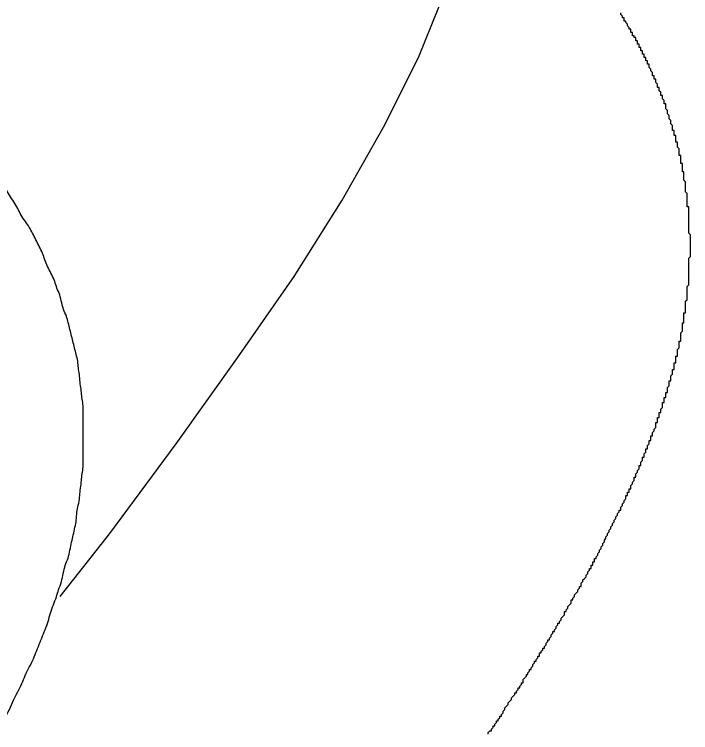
# Model space of a CAD drawing. Extents: x 6707406 to 6714471, y 1868570 to 1872341.
# Drawn here: x 6714138.94 to 6714148.3, y 1870405.11 to 1870415.06 of the extents above; entities that cross this region are included whole.
import ezdxf

# ---------------------------------------------------------------- set-up
doc = ezdxf.new("R2010")
doc.units = 0
doc.layers.add('Nongeo Data(60)', color=7, linetype='Continuous')

msp = doc.modelspace()

# ---------------------------------------------------------------- linework, layer by layer
at = {"layer": 'Nongeo Data(60)'}
for points in [[(6714139.5685, 1870406.9948), (6714140.2575, 1870407.8675), (6714141.1762, 1870409.1077), (6714142.0259, 1870410.3019), (6714142.8067, 1870411.4273), (6714143.4727, 1870412.4837), (6714144.0469, 1870413.4942), (6714144.5292, 1870414.4587), (6714144.8966, 1870415.3774), (6714145.1722, 1870416.2501), (6714145.31, 1870417.0769), (6714145.3559, 1870417.5362)], [(6714147.7214, 1870414.3439), (6714147.7214, 1870414.3669), (6714147.6985, 1870414.3669), (6714147.6985, 1870414.3899), (6714147.6985, 1870414.3899), (6714147.6985, 1870414.4128), (6714147.6755, 1870414.4128), (6714147.6755, 1870414.4358), (6714147.6755, 1870414.4358), (6714147.6755, 1870414.4587), (6714147.6525, 1870414.4587), (6714147.6525, 1870414.4817), (6714147.6525, 1870414.4817), (6714147.6525, 1870414.5047), (6714147.6296, 1870414.5047), (6714147.6296, 1870414.5276), (6714147.6296, 1870414.5276), (6714147.6296, 1870414.5506), (6714147.6066, 1870414.5506), (6714147.6066, 1870414.5736), (6714147.6066, 1870414.5736), (6714147.6066, 1870414.5965), (6714147.5836, 1870414.5965), (6714147.5836, 1870414.6195), (6714147.5836, 1870414.6195), (6714147.5836, 1870414.6425), (6714147.5607, 1870414.6425), (6714147.5607, 1870414.6654), (6714147.5607, 1870414.6654), (6714147.5607, 1870414.6884), (6714147.5377, 1870414.6884), (6714147.5377, 1870414.7114), (6714147.5377, 1870414.7114), (6714147.5377, 1870414.7343), (6714147.5147, 1870414.7343), (6714147.5147, 1870414.7343), (6714147.5147, 1870414.7573), (6714147.4918, 1870414.7573), (6714147.4918, 1870414.7803), (6714147.4918, 1870414.7803), (6714147.4918, 1870414.8032), (6714147.4688, 1870414.8032), (6714147.4688, 1870414.8262), (6714147.4688, 1870414.8262), (6714147.4688, 1870414.8492), (6714147.4458, 1870414.8492), (6714147.4458, 1870414.8721), (6714147.4458, 1870414.8721), (6714147.4229, 1870414.8951), (6714147.4229, 1870414.8951), (6714147.4229, 1870414.9181), (6714147.4229, 1870414.9181), (6714147.3999, 1870414.941), (6714147.3999, 1870414.941), (6714147.3999, 1870414.964), (6714147.3769, 1870414.964), (6714147.3769, 1870414.987), (6714147.3769, 1870414.987), (6714147.3769, 1870415.0099), (6714147.354, 1870415.0099), (6714147.354, 1870415.0329), (6714147.354, 1870415.0329), (6714147.331, 1870415.0559), (6714147.331, 1870415.0559), (6714147.331, 1870415.0788)], [(6714147.997, 1870413.609), (6714147.997, 1870413.609), (6714147.997, 1870413.632), (6714147.997, 1870413.632), (6714147.997, 1870413.6549), (6714147.997, 1870413.6549), (6714147.9741, 1870413.6779), (6714147.9741, 1870413.6779), (6714147.9741, 1870413.7009), (6714147.9741, 1870413.7009), (6714147.9741, 1870413.7238), (6714147.9741, 1870413.7238), (6714147.9511, 1870413.7468), (6714147.9511, 1870413.7468), (6714147.9511, 1870413.7698), (6714147.9511, 1870413.7698), (6714147.9511, 1870413.7927), (6714147.9511, 1870413.8157), (6714147.9281, 1870413.8157), (6714147.9281, 1870413.8387), (6714147.9281, 1870413.8387), (6714147.9281, 1870413.8616), (6714147.9281, 1870413.8616), (6714147.9052, 1870413.8846), (6714147.9052, 1870413.8846), (6714147.9052, 1870413.9076), (6714147.9052, 1870413.9076), (6714147.9052, 1870413.9305), (6714147.8822, 1870413.9305), (6714147.8822, 1870413.9535), (6714147.8822, 1870413.9535), (6714147.8822, 1870413.9765), (6714147.8822, 1870413.9765), (6714147.8592, 1870413.9994), (6714147.8592, 1870413.9994), (6714147.8592, 1870414.0224), (6714147.8592, 1870414.0224), (6714147.8592, 1870414.0454), (6714147.8363, 1870414.0454), (6714147.8363, 1870414.0683), (6714147.8363, 1870414.0683), (6714147.8363, 1870414.0913), (6714147.8363, 1870414.0913), (6714147.8133, 1870414.1143), (6714147.8133, 1870414.1143), (6714147.8133, 1870414.1372), (6714147.8133, 1870414.1372), (6714147.8133, 1870414.1602), (6714147.7903, 1870414.1602), (6714147.7903, 1870414.1832), (6714147.7903, 1870414.1832), (6714147.7903, 1870414.2061), (6714147.7674, 1870414.2061), (6714147.7674, 1870414.2291), (6714147.7674, 1870414.2291), (6714147.7674, 1870414.2521), (6714147.7674, 1870414.2521), (6714147.7444, 1870414.275), (6714147.7444, 1870414.275), (6714147.7444, 1870414.298), (6714147.7444, 1870414.298), (6714147.7214, 1870414.321), (6714147.7214, 1870414.321), (6714147.7214, 1870414.3439), (6714147.7214, 1870414.3439)], [(6714148.2037, 1870412.8511), (6714148.2037, 1870412.8741), (6714148.1808, 1870412.8741), (6714148.1808, 1870412.8971), (6714148.1808, 1870412.8971), (6714148.1808, 1870412.92), (6714148.1808, 1870412.92), (6714148.1808, 1870412.943), (6714148.1808, 1870412.943), (6714148.1808, 1870412.966), (6714148.1808, 1870412.966), (6714148.1808, 1870412.9889), (6714148.1578, 1870412.9889), (6714148.1578, 1870413.0119), (6714148.1578, 1870413.0349), (6714148.1578, 1870413.0349), (6714148.1578, 1870413.0578), (6714148.1578, 1870413.0578), (6714148.1578, 1870413.0808), (6714148.1578, 1870413.0808), (6714148.1578, 1870413.1038), (6714148.1348, 1870413.1038), (6714148.1348, 1870413.1267), (6714148.1348, 1870413.1267), (6714148.1348, 1870413.1497), (6714148.1348, 1870413.1497), (6714148.1348, 1870413.1727), (6714148.1348, 1870413.1727), (6714148.1348, 1870413.1956), (6714148.1348, 1870413.1956), (6714148.1119, 1870413.2186), (6714148.1119, 1870413.2186), (6714148.1119, 1870413.2416), (6714148.1119, 1870413.2416), (6714148.1119, 1870413.2645), (6714148.1119, 1870413.2645), (6714148.1119, 1870413.2875), (6714148.0889, 1870413.2875), (6714148.0889, 1870413.3105), (6714148.0889, 1870413.3105), (6714148.0889, 1870413.3334), (6714148.0889, 1870413.3334), (6714148.0889, 1870413.3564), (6714148.0889, 1870413.3564), (6714148.0889, 1870413.3794), (6714148.0659, 1870413.3794), (6714148.0659, 1870413.4023), (6714148.0659, 1870413.4023), (6714148.0659, 1870413.4253), (6714148.0659, 1870413.4253), (6714148.0659, 1870413.4483), (6714148.043, 1870413.4483), (6714148.043, 1870413.4712), (6714148.043, 1870413.4712), (6714148.043, 1870413.4942), (6714148.043, 1870413.4942), (6714148.043, 1870413.5171), (6714148.043, 1870413.5171), (6714148.02, 1870413.5401), (6714148.02, 1870413.5401), (6714148.02, 1870413.5631), (6714148.02, 1870413.5631), (6714148.02, 1870413.586), (6714148.02, 1870413.586), (6714147.997, 1870413.609)], [(6714148.2726, 1870412.0933), (6714148.2726, 1870412.0933), (6714148.2726, 1870412.1162), (6714148.2726, 1870412.1392), (6714148.2726, 1870412.1392), (6714148.2726, 1870412.1622), (6714148.2726, 1870412.1622), (6714148.2726, 1870412.1851), (6714148.2726, 1870412.1851), (6714148.2726, 1870412.2081), (6714148.2726, 1870412.2081), (6714148.2726, 1870412.2311), (6714148.2726, 1870412.2311), (6714148.2726, 1870412.254), (6714148.2726, 1870412.254), (6714148.2726, 1870412.277), (6714148.2726, 1870412.277), (6714148.2726, 1870412.3), (6714148.2726, 1870412.3), (6714148.2726, 1870412.3229), (6714148.2726, 1870412.3229), (6714148.2726, 1870412.3459), (6714148.2726, 1870412.3689), (6714148.2726, 1870412.3689), (6714148.2726, 1870412.3918), (6714148.2496, 1870412.3918), (6714148.2496, 1870412.4148), (6714148.2496, 1870412.4148), (6714148.2496, 1870412.4378), (6714148.2496, 1870412.4378), (6714148.2496, 1870412.4607), (6714148.2496, 1870412.4607), (6714148.2496, 1870412.4837), (6714148.2496, 1870412.4837), (6714148.2496, 1870412.5066), (6714148.2496, 1870412.5066), (6714148.2496, 1870412.5296), (6714148.2496, 1870412.5296), (6714148.2496, 1870412.5526), (6714148.2496, 1870412.5526), (6714148.2496, 1870412.5755), (6714148.2496, 1870412.5755), (6714148.2267, 1870412.5985), (6714148.2267, 1870412.5985), (6714148.2267, 1870412.6215), (6714148.2267, 1870412.6444), (6714148.2267, 1870412.6444), (6714148.2267, 1870412.6674), (6714148.2267, 1870412.6674), (6714148.2267, 1870412.6904), (6714148.2267, 1870412.6904), (6714148.2267, 1870412.7133), (6714148.2267, 1870412.7133), (6714148.2267, 1870412.7363), (6714148.2267, 1870412.7363), (6714148.2037, 1870412.7593), (6714148.2037, 1870412.7593), (6714148.2037, 1870412.7822), (6714148.2037, 1870412.7822), (6714148.2037, 1870412.8052), (6714148.2037, 1870412.8052), (6714148.2037, 1870412.8282), (6714148.2037, 1870412.8282), (6714148.2037, 1870412.8511), (6714148.2037, 1870412.8511)], [(6714148.2496, 1870411.2895), (6714148.2726, 1870411.3124), (6714148.2726, 1870411.3354), (6714148.2726, 1870411.3354), (6714148.2726, 1870411.3584), (6714148.2726, 1870411.3584), (6714148.2726, 1870411.3813), (6714148.2726, 1870411.3813), (6714148.2726, 1870411.4043), (6714148.2726, 1870411.4043), (6714148.2726, 1870411.4273), (6714148.2726, 1870411.4273), (6714148.2726, 1870411.4502), (6714148.2726, 1870411.4732), (6714148.2726, 1870411.4732), (6714148.2726, 1870411.4962), (6714148.2726, 1870411.4962), (6714148.2726, 1870411.5191), (6714148.2726, 1870411.5191), (6714148.2726, 1870411.5421), (6714148.2726, 1870411.5421), (6714148.2726, 1870411.565), (6714148.2726, 1870411.565), (6714148.2726, 1870411.588), (6714148.2726, 1870411.611), (6714148.2726, 1870411.611), (6714148.2726, 1870411.6339), (6714148.2726, 1870411.6339), (6714148.2726, 1870411.6569), (6714148.2726, 1870411.6569), (6714148.2726, 1870411.6799), (6714148.2726, 1870411.6799), (6714148.2956, 1870411.7028), (6714148.2956, 1870411.7028), (6714148.2956, 1870411.7258), (6714148.2956, 1870411.7258), (6714148.2956, 1870411.7488), (6714148.2956, 1870411.7717), (6714148.2956, 1870411.7717), (6714148.2956, 1870411.7947), (6714148.2956, 1870411.7947), (6714148.2956, 1870411.8177), (6714148.2956, 1870411.8177), (6714148.2956, 1870411.8406), (6714148.2956, 1870411.8406), (6714148.2956, 1870411.8636), (6714148.2956, 1870411.8636), (6714148.2956, 1870411.8866), (6714148.2956, 1870411.8866), (6714148.2956, 1870411.9095), (6714148.2956, 1870411.9095), (6714148.2956, 1870411.9325), (6714148.2956, 1870411.9555), (6714148.2956, 1870411.9555), (6714148.2956, 1870411.9784), (6714148.2956, 1870411.9784), (6714148.2956, 1870412.0014), (6714148.2956, 1870412.0014), (6714148.2726, 1870412.0244), (6714148.2726, 1870412.0244), (6714148.2726, 1870412.0473), (6714148.2726, 1870412.0473), (6714148.2726, 1870412.0703), (6714148.2726, 1870412.0703), (6714148.2726, 1870412.0933)], [(6714148.1348, 1870410.4857), (6714148.1348, 1870410.4857), (6714148.1348, 1870410.5086), (6714148.1348, 1870410.5086), (6714148.1348, 1870410.5316), (6714148.1578, 1870410.5316), (6714148.1578, 1870410.5545), (6714148.1578, 1870410.5775), (6714148.1578, 1870410.5775), (6714148.1578, 1870410.6005), (6714148.1578, 1870410.6005), (6714148.1578, 1870410.6234), (6714148.1578, 1870410.6234), (6714148.1578, 1870410.6464), (6714148.1808, 1870410.6694), (6714148.1808, 1870410.6694), (6714148.1808, 1870410.6923), (6714148.1808, 1870410.6923), (6714148.1808, 1870410.7153), (6714148.1808, 1870410.7153), (6714148.1808, 1870410.7383), (6714148.1808, 1870410.7612), (6714148.1808, 1870410.7612), (6714148.1808, 1870410.7842), (6714148.2037, 1870410.7842), (6714148.2037, 1870410.8072), (6714148.2037, 1870410.8072), (6714148.2037, 1870410.8301), (6714148.2037, 1870410.8301), (6714148.2037, 1870410.8531), (6714148.2037, 1870410.8761), (6714148.2037, 1870410.8761), (6714148.2037, 1870410.899), (6714148.2037, 1870410.899), (6714148.2037, 1870410.922), (6714148.2267, 1870410.922), (6714148.2267, 1870410.945), (6714148.2267, 1870410.9679), (6714148.2267, 1870410.9679), (6714148.2267, 1870410.9909), (6714148.2267, 1870410.9909), (6714148.2267, 1870411.0139), (6714148.2267, 1870411.0139), (6714148.2267, 1870411.0368), (6714148.2267, 1870411.0368), (6714148.2267, 1870411.0598), (6714148.2267, 1870411.0828), (6714148.2267, 1870411.0828), (6714148.2496, 1870411.1057), (6714148.2496, 1870411.1057), (6714148.2496, 1870411.1287), (6714148.2496, 1870411.1287), (6714148.2496, 1870411.1517), (6714148.2496, 1870411.1517), (6714148.2496, 1870411.1746), (6714148.2496, 1870411.1746), (6714148.2496, 1870411.1976), (6714148.2496, 1870411.2206), (6714148.2496, 1870411.2206), (6714148.2496, 1870411.2435), (6714148.2496, 1870411.2435), (6714148.2496, 1870411.2665), (6714148.2496, 1870411.2665), (6714148.2496, 1870411.2895), (6714148.2496, 1870411.2895)], [(6714147.9052, 1870409.6129), (6714147.9052, 1870409.6359), (6714147.9052, 1870409.6359), (6714147.9052, 1870409.6589), (6714147.9052, 1870409.6818), (6714147.9281, 1870409.6818), (6714147.9281, 1870409.7048), (6714147.9281, 1870409.7048), (6714147.9281, 1870409.7278), (6714147.9281, 1870409.7507), (6714147.9511, 1870409.7507), (6714147.9511, 1870409.7737), (6714147.9511, 1870409.7737), (6714147.9511, 1870409.7967), (6714147.9511, 1870409.8196), (6714147.9741, 1870409.8196), (6714147.9741, 1870409.8426), (6714147.9741, 1870409.8426), (6714147.9741, 1870409.8656), (6714147.9741, 1870409.8656), (6714147.9741, 1870409.8885), (6714147.997, 1870409.9115), (6714147.997, 1870409.9115), (6714147.997, 1870409.9345), (6714147.997, 1870409.9345), (6714147.997, 1870409.9574), (6714147.997, 1870409.9804), (6714148.02, 1870409.9804), (6714148.02, 1870410.0034), (6714148.02, 1870410.0034), (6714148.02, 1870410.0263), (6714148.02, 1870410.0493), (6714148.02, 1870410.0493), (6714148.043, 1870410.0723), (6714148.043, 1870410.0723), (6714148.043, 1870410.0952), (6714148.043, 1870410.0952), (6714148.043, 1870410.1182), (6714148.043, 1870410.1412), (6714148.0659, 1870410.1412), (6714148.0659, 1870410.1641), (6714148.0659, 1870410.1641), (6714148.0659, 1870410.1871), (6714148.0659, 1870410.2101), (6714148.0659, 1870410.2101), (6714148.0659, 1870410.233), (6714148.0889, 1870410.233), (6714148.0889, 1870410.256), (6714148.0889, 1870410.256), (6714148.0889, 1870410.279), (6714148.0889, 1870410.3019), (6714148.0889, 1870410.3019), (6714148.0889, 1870410.3249), (6714148.1119, 1870410.3249), (6714148.1119, 1870410.3479), (6714148.1119, 1870410.3479), (6714148.1119, 1870410.3708), (6714148.1119, 1870410.3938), (6714148.1119, 1870410.3938), (6714148.1119, 1870410.4168), (6714148.1119, 1870410.4168), (6714148.1348, 1870410.4397), (6714148.1348, 1870410.4397), (6714148.1348, 1870410.4627), (6714148.1348, 1870410.4857)], [(6714147.5607, 1870408.7173), (6714147.5607, 1870408.7173), (6714147.5607, 1870408.7402), (6714147.5836, 1870408.7632), (6714147.5836, 1870408.7632), (6714147.5836, 1870408.7862), (6714147.5836, 1870408.8091), (6714147.6066, 1870408.8091), (6714147.6066, 1870408.8321), (6714147.6066, 1870408.8321), (6714147.6066, 1870408.8551), (6714147.6296, 1870408.878), (6714147.6296, 1870408.878), (6714147.6296, 1870408.901), (6714147.6296, 1870408.924), (6714147.6525, 1870408.924), (6714147.6525, 1870408.9469), (6714147.6525, 1870408.9469), (6714147.6525, 1870408.9699), (6714147.6755, 1870408.9929), (6714147.6755, 1870408.9929), (6714147.6755, 1870409.0158), (6714147.6755, 1870409.0388), (6714147.6985, 1870409.0388), (6714147.6985, 1870409.0618), (6714147.6985, 1870409.0618), (6714147.6985, 1870409.0847), (6714147.7214, 1870409.1077), (6714147.7214, 1870409.1077), (6714147.7214, 1870409.1307), (6714147.7214, 1870409.1536), (6714147.7444, 1870409.1536), (6714147.7444, 1870409.1766), (6714147.7444, 1870409.1766), (6714147.7444, 1870409.1996), (6714147.7444, 1870409.2225), (6714147.7674, 1870409.2225), (6714147.7674, 1870409.2455), (6714147.7674, 1870409.2455), (6714147.7674, 1870409.2685), (6714147.7903, 1870409.2914), (6714147.7903, 1870409.2914), (6714147.7903, 1870409.3144), (6714147.7903, 1870409.3144), (6714147.8133, 1870409.3374), (6714147.8133, 1870409.3603), (6714147.8133, 1870409.3603), (6714147.8133, 1870409.3833), (6714147.8133, 1870409.4063), (6714147.8363, 1870409.4063), (6714147.8363, 1870409.4292), (6714147.8363, 1870409.4292), (6714147.8363, 1870409.4522), (6714147.8363, 1870409.4752), (6714147.8592, 1870409.4752), (6714147.8592, 1870409.4981), (6714147.8592, 1870409.4981), (6714147.8592, 1870409.5211), (6714147.8592, 1870409.5441), (6714147.8822, 1870409.5441), (6714147.8822, 1870409.567), (6714147.8822, 1870409.567), (6714147.8822, 1870409.59), (6714147.9052, 1870409.6129), (6714147.9052, 1870409.6129)], [(6714147.1014, 1870407.7527), (6714147.1014, 1870407.7757), (6714147.1243, 1870407.7986), (6714147.1243, 1870407.7986), (6714147.1243, 1870407.8216), (6714147.1473, 1870407.8446), (6714147.1473, 1870407.8446), (6714147.1473, 1870407.8675), (6714147.1703, 1870407.8905), (6714147.1703, 1870407.8905), (6714147.1703, 1870407.9135), (6714147.1932, 1870407.9364), (6714147.1932, 1870407.9364), (6714147.1932, 1870407.9594), (6714147.2162, 1870407.9824), (6714147.2162, 1870407.9824), (6714147.2162, 1870408.0053), (6714147.2392, 1870408.0283), (6714147.2392, 1870408.0283), (6714147.2392, 1870408.0513), (6714147.2621, 1870408.0742), (6714147.2621, 1870408.0742), (6714147.2621, 1870408.0972), (6714147.2851, 1870408.1202), (6714147.2851, 1870408.1202), (6714147.2851, 1870408.1431), (6714147.308, 1870408.1661), (6714147.308, 1870408.1661), (6714147.308, 1870408.1891), (6714147.331, 1870408.1891), (6714147.331, 1870408.212), (6714147.331, 1870408.235), (6714147.331, 1870408.235), (6714147.354, 1870408.258), (6714147.354, 1870408.2809), (6714147.354, 1870408.2809), (6714147.3769, 1870408.3039), (6714147.3769, 1870408.3269), (6714147.3769, 1870408.3269), (6714147.3999, 1870408.3498), (6714147.3999, 1870408.3728), (6714147.3999, 1870408.3728), (6714147.3999, 1870408.3958), (6714147.4229, 1870408.3958), (6714147.4229, 1870408.4187), (6714147.4229, 1870408.4417), (6714147.4458, 1870408.4417), (6714147.4458, 1870408.4647), (6714147.4458, 1870408.4876), (6714147.4688, 1870408.4876), (6714147.4688, 1870408.5106), (6714147.4688, 1870408.5336), (6714147.4688, 1870408.5336), (6714147.4918, 1870408.5565), (6714147.4918, 1870408.5795), (6714147.4918, 1870408.5795), (6714147.5147, 1870408.6024), (6714147.5147, 1870408.6024), (6714147.5147, 1870408.6254), (6714147.5147, 1870408.6484), (6714147.5377, 1870408.6484), (6714147.5377, 1870408.6713), (6714147.5377, 1870408.6943), (6714147.5377, 1870408.6943), (6714147.5607, 1870408.7173)], [(6714146.5502, 1870406.7652), (6714146.5502, 1870406.7881), (6714146.5731, 1870406.7881), (6714146.5731, 1870406.8111), (6714146.5961, 1870406.8341), (6714146.5961, 1870406.8341), (6714146.5961, 1870406.857), (6714146.6191, 1870406.88), (6714146.6191, 1870406.88), (6714146.642, 1870406.903), (6714146.642, 1870406.9259), (6714146.642, 1870406.9489), (6714146.665, 1870406.9489), (6714146.665, 1870406.9719), (6714146.688, 1870406.9948), (6714146.688, 1870406.9948), (6714146.688, 1870407.0178), (6714146.7109, 1870407.0408), (6714146.7109, 1870407.0408), (6714146.7339, 1870407.0637), (6714146.7339, 1870407.0867), (6714146.7339, 1870407.0867), (6714146.7569, 1870407.1097), (6714146.7569, 1870407.1326), (6714146.7798, 1870407.1326), (6714146.7798, 1870407.1556), (6714146.7798, 1870407.1786), (6714146.8028, 1870407.2015), (6714146.8028, 1870407.2015), (6714146.8028, 1870407.2245), (6714146.8258, 1870407.2475), (6714146.8258, 1870407.2475), (6714146.8487, 1870407.2704), (6714146.8487, 1870407.2934), (6714146.8487, 1870407.2934), (6714146.8717, 1870407.3164), (6714146.8717, 1870407.3393), (6714146.8717, 1870407.3393), (6714146.8947, 1870407.3623), (6714146.8947, 1870407.3853), (6714146.9176, 1870407.3853), (6714146.9176, 1870407.4082), (6714146.9176, 1870407.4312), (6714146.9406, 1870407.4312), (6714146.9406, 1870407.4542), (6714146.9406, 1870407.4771), (6714146.9636, 1870407.4771), (6714146.9636, 1870407.5001), (6714146.9636, 1870407.5231), (6714146.9865, 1870407.5231), (6714146.9865, 1870407.546), (6714147.0095, 1870407.569), (6714147.0095, 1870407.569), (6714147.0095, 1870407.592), (6714147.0325, 1870407.6149), (6714147.0325, 1870407.6149), (6714147.0325, 1870407.6379), (6714147.0554, 1870407.6608), (6714147.0554, 1870407.6608), (6714147.0554, 1870407.6838), (6714147.0784, 1870407.7068), (6714147.0784, 1870407.7068), (6714147.0784, 1870407.7297), (6714147.1014, 1870407.7527), (6714147.1014, 1870407.7527)], [(6714145.9071, 1870405.7087), (6714145.9071, 1870405.7317), (6714145.9301, 1870405.7317), (6714145.9301, 1870405.7547), (6714145.9531, 1870405.7776), (6714145.9531, 1870405.8006), (6714145.976, 1870405.8006), (6714145.976, 1870405.8236), (6714145.976, 1870405.8465), (6714145.999, 1870405.8695), (6714145.999, 1870405.8695), (6714146.022, 1870405.8925), (6714146.022, 1870405.9154), (6714146.0449, 1870405.9154), (6714146.0449, 1870405.9384), (6714146.0679, 1870405.9614), (6714146.0679, 1870405.9843), (6714146.0909, 1870405.9843), (6714146.0909, 1870406.0073), (6714146.1138, 1870406.0303), (6714146.1138, 1870406.0532), (6714146.1138, 1870406.0532), (6714146.1368, 1870406.0762), (6714146.1368, 1870406.0992), (6714146.1598, 1870406.0992), (6714146.1598, 1870406.1221), (6714146.1827, 1870406.1451), (6714146.1827, 1870406.1681), (6714146.2057, 1870406.1681), (6714146.2057, 1870406.191), (6714146.2057, 1870406.214), (6714146.2287, 1870406.214), (6714146.2287, 1870406.237), (6714146.2516, 1870406.2599), (6714146.2516, 1870406.2829), (6714146.2746, 1870406.2829), (6714146.2746, 1870406.3059), (6714146.2975, 1870406.3288), (6714146.2975, 1870406.3288), (6714146.2975, 1870406.3518), (6714146.3205, 1870406.3748), (6714146.3205, 1870406.3977), (6714146.3435, 1870406.3977), (6714146.3435, 1870406.4207), (6714146.3664, 1870406.4437), (6714146.3664, 1870406.4437), (6714146.3664, 1870406.4666), (6714146.3894, 1870406.4896), (6714146.3894, 1870406.5126), (6714146.4124, 1870406.5126), (6714146.4124, 1870406.5355), (6714146.4353, 1870406.5585), (6714146.4353, 1870406.5585), (6714146.4353, 1870406.5815), (6714146.4583, 1870406.6044), (6714146.4583, 1870406.6274), (6714146.4813, 1870406.6274), (6714146.4813, 1870406.6504), (6714146.5042, 1870406.6733), (6714146.5042, 1870406.6733), (6714146.5042, 1870406.6963), (6714146.5272, 1870406.7192), (6714146.5272, 1870406.7192), (6714146.5502, 1870406.7422), (6714146.5502, 1870406.7652)], [(6714145.4937, 1870405.0887), (6714145.4937, 1870405.1116), (6714145.5167, 1870405.1346), (6714145.5397, 1870405.1346), (6714145.5397, 1870405.1576), (6714145.5626, 1870405.1805), (6714145.5626, 1870405.2035), (6714145.5856, 1870405.2035), (6714145.5856, 1870405.2265), (6714145.6086, 1870405.2494), (6714145.6086, 1870405.2724), (6714145.6315, 1870405.2724), (6714145.6315, 1870405.2954), (6714145.6545, 1870405.3183), (6714145.6545, 1870405.3413), (6714145.6775, 1870405.3413), (6714145.6775, 1870405.3643), (6714145.7004, 1870405.3872), (6714145.7004, 1870405.4102), (6714145.7004, 1870405.4102), (6714145.7234, 1870405.4332), (6714145.7234, 1870405.4561), (6714145.7464, 1870405.4791), (6714145.7464, 1870405.4791), (6714145.7693, 1870405.5021), (6714145.7693, 1870405.525), (6714145.7923, 1870405.548), (6714145.7923, 1870405.548), (6714145.8153, 1870405.571), (6714145.8153, 1870405.5939), (6714145.8382, 1870405.6169), (6714145.8382, 1870405.6169), (6714145.8612, 1870405.6399), (6714145.8612, 1870405.6628), (6714145.8842, 1870405.6628), (6714145.8842, 1870405.6858), (6714145.9071, 1870405.7087)]]:
    msp.add_lwpolyline(points, dxfattribs=at)
msp.add_open_spline([(6714138.8336, 1870405.3643), (6714138.8566, 1870405.4103), (6714138.9025, 1870405.5021), (6714138.9484, 1870405.6169), (6714139.0174, 1870405.7318), (6714139.0633, 1870405.8466), (6714139.1092, 1870405.9614), (6714139.1781, 1870406.0762), (6714139.224, 1870406.1911), (6714139.27, 1870406.3059), (6714139.3159, 1870406.4207), (6714139.3619, 1870406.5356), (6714139.4078, 1870406.6504), (6714139.4308, 1870406.7652), (6714139.4767, 1870406.8801), (6714139.5226, 1870406.9949), (6714139.5456, 1870407.0867), (6714139.5915, 1870407.2016), (6714139.6144, 1870407.3164), (6714139.6374, 1870407.4312), (6714139.6833, 1870407.523), (6714139.7064, 1870407.6379), (6714139.7293, 1870407.7527), (6714139.7523, 1870407.8446), (6714139.7753, 1870407.9595), (6714139.7982, 1870408.0513), (6714139.7982, 1870408.1661), (6714139.8212, 1870408.2579), (6714139.8441, 1870408.3728), (6714139.8441, 1870408.4647), (6714139.8671, 1870408.5795), (6714139.8671, 1870408.6714), (6714139.8901, 1870408.7633), (6714139.8901, 1870408.8781), (6714139.8901, 1870408.9699), (6714139.8901, 1870409.0618), (6714139.8901, 1870409.1766), (6714139.8901, 1870409.2685), (6714139.8901, 1870409.3603), (6714139.8901, 1870409.4522), (6714139.8901, 1870409.567), (6714139.8901, 1870409.6589), (6714139.8671, 1870409.7508), (6714139.8671, 1870409.8427), (6714139.8441, 1870409.9345), (6714139.8441, 1870410.0493), (6714139.8212, 1870410.1412), (6714139.8212, 1870410.2331), (6714139.7982, 1870410.3249), (6714139.7753, 1870410.4167), (6714139.7523, 1870410.5087), (6714139.7293, 1870410.6005), (6714139.7064, 1870410.6924), (6714139.6833, 1870410.7842), (6714139.6604, 1870410.8761), (6714139.6144, 1870410.968), (6714139.5915, 1870411.0598), (6714139.5685, 1870411.1746), (6714139.5226, 1870411.2665), (6714139.4996, 1870411.3584), (6714139.4537, 1870411.4502), (6714139.4078, 1870411.5421), (6714139.3619, 1870411.634), (6714139.3388, 1870411.7258), (6714139.2929, 1870411.8177), (6714139.247, 1870411.9095), (6714139.2011, 1870412.0015), (6714139.1552, 1870412.0933), (6714139.1092, 1870412.1622), (6714139.0404, 1870412.254), (6714138.9944, 1870412.3459), (6714138.9484, 1870412.4378), (6714138.8795, 1870412.5296), (6714138.8336, 1870412.6215), (6714138.7647, 1870412.7134), (6714138.6959, 1870412.8052), (6714138.6499, 1870412.8971), (6714138.581, 1870412.9889), (6714138.5121, 1870413.0809), (6714138.4432, 1870413.1727), (6714138.3743, 1870413.2645), (6714138.3054, 1870413.3564), (6714138.2365, 1870413.4483), (6714138.1676, 1870413.5401), (6714138.0987, 1870413.632), (6714138.0298, 1870413.7238), (6714137.938, 1870413.8158), (6714137.869, 1870413.9076), (6714137.7772, 1870414.0224), (6714137.7083, 1870414.1143), (6714137.6165, 1870414.2062), (6714137.5476, 1870414.298), (6714137.4556, 1870414.3899), (6714137.3638, 1870414.4818), (6714137.2949, 1870414.5736), (6714137.2031, 1870414.6655), (6714137.1112, 1870414.7573), (6714137.0193, 1870414.8492), (6714136.9275, 1870414.9411), (6714136.8586, 1870415.01), (6714136.8356, 1870415.0329)], degree=3, dxfattribs=at)

doc.saveas('drawing.dxf')
